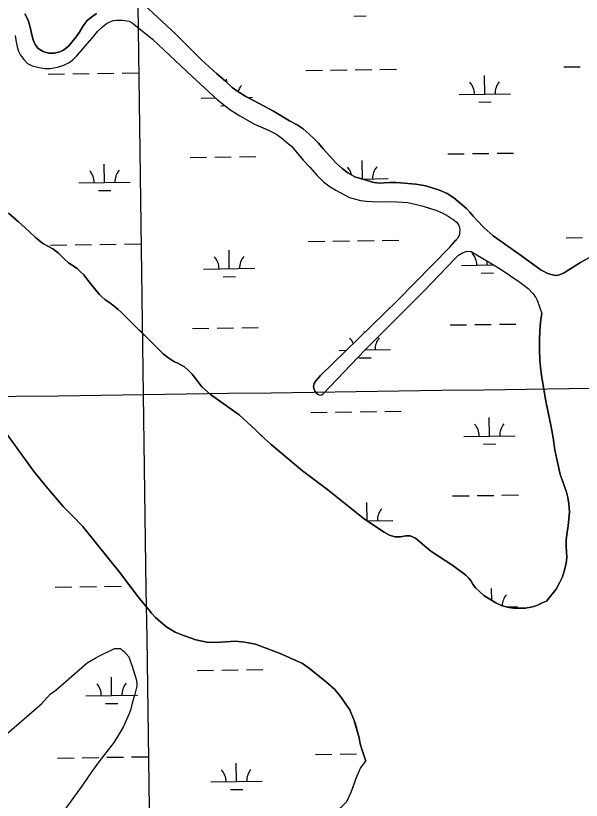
# Model space of a CAD drawing. Extents: x 3767014 to 3805179, y 361544 to 387384.
# Drawn here: x 3794688 to 3795789, y 378625 to 380151 of the extents above; entities that cross this region are included whole.
import ezdxf

# ---------------------------------------------------------------- set-up
doc = ezdxf.new("R2010")
doc.units = 0
for name, color, linetype in [('V-GRID-MAJR', 7, 'Continuous'), ('V-SITE-VEGE', 7, 'Continuous'), ('V-TOPO-SHOR', 7, 'Continuous'), ('V-WETL-SWMP', 7, 'Continuous')]:
    doc.layers.add(name, color=color, linetype=linetype)

msp = doc.modelspace()

# ---------------------------------------------------------------- linework, layer by layer
at = {"layer": 'V-GRID-MAJR'}
for points in [[(3795108.086, 367296.749), (3795022.617, 373354.339), (3794937.112, 379414.531), (3794851.606, 385474.724), (3794851.569, 385477.324)], [(3771088.411, 379085.847), (3773738.277, 379121.596), (3779038.002, 379193.674), (3784337.716, 379266.522), (3789637.419, 379340.141), (3794937.112, 379414.531), (3800236.794, 379489.691), (3802886.631, 379527.561)]]:
    msp.add_spline(points, degree=3, dxfattribs=at)
at = {"layer": 'V-SITE-VEGE'}
for p, q in [((3794849.765, 378905.687), (3794880.286, 378920.306)), ((3794880.286, 378920.306), (3794892.234, 378920.312)), ((3794892.234, 378920.312), (3794894.893, 378917.657)), ((3794894.893, 378917.657), (3794898.874, 378915.005)), ((3794827.204, 378892.399), (3794843.129, 378901.699)), ((3794843.129, 378901.699), (3794849.765, 378905.687)), ((3794898.874, 378915.005), (3794908.172, 378904.39)), ((3794908.172, 378904.39), (3794910.832, 378896.428)), ((3794766.174, 378839.268), (3794827.204, 378892.399)), ((3794910.832, 378896.428), (3794914.82, 378885.811)), ((3794914.82, 378885.811), (3794922.799, 378860.594)), ((3794922.799, 378860.594), (3794924.132, 378852.629)), ((3794755.559, 378831.297), (3794766.174, 378839.268)), ((3794924.134, 378847.321), (3794920.161, 378831.39)), ((3794924.132, 378852.629), (3794924.134, 378847.321)), ((3794738.311, 378812.706), (3794755.559, 378831.297)), ((3794920.161, 378831.39), (3794914.861, 378814.129)), ((3794670.645, 378754.258), (3794738.311, 378812.706)), ((3794914.861, 378814.129), (3794912.212, 378802.181)), ((3794909.56, 378795.541), (3794897.629, 378767.66)), ((3794912.212, 378802.181), (3794909.56, 378795.541)), ((3794897.629, 378767.66), (3794885.693, 378747.741)), ((3794885.693, 378747.741), (3794877.734, 378735.789)), ((3794877.734, 378735.789), (3794865.797, 378719.853)), ((3794865.797, 378719.853), (3794849.88, 378699.933)), ((3794849.88, 378699.933), (3794836.615, 378681.341)), ((3794836.615, 378681.341), (3794818.045, 378654.782)), ((3794818.045, 378654.782), (3794783.559, 378606.976))]:
    msp.add_line(p, q, dxfattribs=at)
at = {"layer": 'V-TOPO-SHOR'}
for points in [[(3794937.063, 380174.089), (3795000.743, 380114.601), (3795050.764, 380065.152), (3795078.866, 380038.882), (3795096.653, 380023.946), (3795109.545, 380012.1), (3795120.373, 380003.861), (3795135.84, 379994.334), (3795152.078, 379986.097), (3795189.712, 379965.504), (3795220.903, 379946.968), (3795235.854, 379938.989), (3795247.712, 379931.264), (3795259.57, 379921.22), (3795269.367, 379912.207), (3795277.877, 379903.452), (3795286.9, 379892.632), (3795299.794, 379877.952), (3795312.17, 379864.816)], [(3794705.67, 380155.149), (3794712.635, 380142.785), (3794716.25, 380129.129), (3794719.606, 380114.443), (3794722.447, 380104.654), (3794726.06, 380095.636), (3794731.732, 380087.907), (3794741.528, 380081.986), (3794752.354, 380078.386), (3794763.692, 380078.648), (3794773.997, 380081.491), (3794781.21, 380084.585), (3794791.772, 380092.839), (3794805.678, 380110.112), (3794812.372, 380119.391), (3794819.837, 380131.507), (3794827.562, 380141.819), (3794835.806, 380148.782), (3794845.593, 380155.485)], [(3794686.881, 380112.622), (3794688.176, 380103.603), (3794691.016, 380090.719), (3794693.341, 380082.734), (3794697.467, 380074.491), (3794704.173, 380065.989), (3794710.878, 380058.778), (3794720.413, 380053.888), (3794733.557, 380050.546), (3794744.639, 380048.747), (3794755.463, 380048.754), (3794769.377, 380051.338), (3794781.743, 380055.469), (3794792.304, 380060.37), (3794800.805, 380067.075), (3794807.5, 380073.52), (3794836.086, 380107.294), (3794847.932, 380121.474), (3794856.945, 380129.981), (3794864.416, 380135.654), (3794870.083, 380138.751), (3794877.812, 380141.847), (3794884.253, 380142.624), (3794895.851, 380142.888), (3794908.993, 380140.576), (3794915.178, 380137.743), (3794954.364, 380106.071), (3795031.453, 380033.189), (3795080.697, 379987.604), (3795104.931, 379969.066), (3795124.264, 379956.706), (3795153.133, 379940.488), (3795168.342, 379933.797), (3795181.746, 379927.878), (3795194.634, 379921.444), (3795206.492, 379913.203), (3795215.513, 379905.736), (3795225.827, 379896.722), (3795236.915, 379883.328), (3795247.486, 379870.709), (3795260.121, 379857.315), (3795274.559, 379841.346), (3795287.193, 379828.469), (3795300.599, 379818.683), (3795311.167, 379812.248), (3795326.633, 379803.753), (3795337.975, 379798.091), (3795359.625, 379792.176)], [(3795312.17, 379864.816), (3795323.514, 379854.001), (3795334.856, 379845.504), (3795348.26, 379838.295), (3795359.344, 379834.436), (3795385.116, 379827.236), (3795396.714, 379825.954), (3795405.731, 379826.216), (3795416.039, 379826.738), (3795428.409, 379826.742), (3795437.426, 379826.232), (3795451.6, 379825.21), (3795467.063, 379823.414), (3795486.65, 379820.334), (3795513.196, 379811.845), (3795528.144, 379805.668), (3795540.776, 379797.171), (3795558.049, 379783.009), (3795566.043, 379775.798), (3795572.488, 379769.101), (3795578.935, 379761.632), (3795585.638, 379753.649), (3795599.818, 379738.453), (3795617.865, 379723.001), (3795672.516, 379684.377), (3795703.709, 379661.718), (3795710.928, 379656.312), (3795724.074, 379650.135), (3795730.518, 379647.819), (3795735.414, 379646.79), (3795738.765, 379646.276), (3795747.01, 379647.571), (3795756.101, 379651.085)], [(3795359.625, 379792.176), (3795371.22, 379790.894), (3795382.044, 379789.87), (3795404.464, 379789.622), (3795419.926, 379790.146), (3795451.621, 379787.846), (3795468.115, 379784.246), (3795481.26, 379780.648), (3795492.857, 379777.303), (3795506.259, 379773.447), (3795518.631, 379767.782), (3795529.715, 379761.605), (3795541.573, 379753.88), (3795546.214, 379749.504), (3795548.792, 379746.669), (3795550.341, 379744.351), (3795551.889, 379739.456), (3795552.407, 379734.304), (3795552.151, 379730.181), (3795552.159, 379727.355), (3795551.131, 379723.74)], [(3794674.329, 379767.61), (3794693.554, 379750.2), (3794714.312, 379731.768), (3794726.873, 379719.734), (3794741.225, 379708.214), (3794750.449, 379703.096), (3794760.443, 379698.234), (3794770.952, 379690.042), (3794781.972, 379679.034), (3794791.198, 379670.84), (3794807.601, 379659.578), (3794814.265, 379652.922), (3794820.671, 379647.546), (3794828.619, 379637.046), (3794846.822, 379614.002), (3794851.434, 379608.882), (3794855.536, 379604.784), (3794861.942, 379599.664), (3794871.681, 379592.754), (3794879.883, 379586.61), (3794887.571, 379579.954), (3794893.979, 379574.066), (3794903.205, 379564.848), (3794953.957, 379514.922), (3794975.229, 379493.928), (3794984.202, 379486.76), (3794991.89, 379481.128), (3794997.526, 379478.058), (3795003.676, 379475.5), (3795008.544, 379473.196), (3795016.488, 379468.334), (3795024.691, 379461.422), (3795031.867, 379454.252), (3795040.839, 379442.218), (3795050.326, 379429.158), (3795067.242, 379414.31), (3795123.109, 379375.146), (3795146.944, 379353.128), (3795155.146, 379345.96), (3795164.375, 379336.742), (3795173.089, 379328.038), (3795185.647, 379317.03), (3795246.645, 379265.828), (3795295.85, 379228.966), (3795366.844, 379172.136), (3795405.283, 379146.54), (3795415.533, 379141.166), (3795426.037, 379137.842), (3795437.309, 379137.59), (3795447.3, 379139.646), (3795456.01, 379139.394), (3795466.26, 379135.046), (3795495.991, 379109.444), (3795538.786, 379081.803), (3795564.158, 379062.859), (3795570.053, 379057.227), (3795574.667, 379051.593), (3795578.257, 379045.446), (3795583.127, 379038.532), (3795591.329, 379030.34), (3795599.532, 379023.428), (3795610.808, 379016.26), (3795622.594, 379009.094), (3795633.612, 379004.235), (3795645.143, 379000.911), (3795656.929, 378999.125), (3795670.249, 378998.619), (3795680.751, 378998.881), (3795694.327, 379001.705)], [(3795274.538, 379416.161), (3795270.156, 379421.056), (3795268.349, 379426.209), (3795267.573, 379430.587), (3795268.859, 379435.742), (3795272.722, 379441.157), (3795281.735, 379451.727), (3795329.896, 379498.911), (3795431.112, 379597.661), (3795533.098, 379701.05), (3795544.944, 379714.456), (3795548.551, 379718.581), (3795551.131, 379723.74)], [(3795274.538, 379416.161), (3795277.643, 379414.353), (3795279.198, 379413.837), (3795280.748, 379413.06), (3795283.595, 379413.839), (3795286.697, 379415.651), (3795367.622, 379501.067), (3795482.421, 379615.475), (3795543.179, 379678.373), (3795550.16, 379685.36), (3795557.66, 379690.28), (3795565.162, 379692.87), (3795571.576, 379693.485), (3795574.679, 379692.709), (3795631.14, 379658.745), (3795669.319, 379633.243), (3795685.623, 379620.576), (3795694.684, 379611.268), (3795700.379, 379602.994), (3795702.97, 379597.821), (3795712.049, 379571.946)], [(3795756.101, 379651.085), (3795761.489, 379655.185), (3795787.878, 379671.244), (3795808.575, 379683.161)], [(3795721.476, 379012.482), (3795740.096, 379035.782), (3795747.594, 379049.762), (3795752.505, 379060.116), (3795756.638, 379073.058), (3795759.476, 379086.257), (3795761.025, 379097.646), (3795760.5, 379108.773), (3795759.718, 379119.383), (3795759.452, 379132.065), (3795761.514, 379146.816), (3795763.576, 379158.979), (3795765.123, 379172.697), (3795766.151, 379186.412), (3795765.106, 379201.94), (3795763.03, 379214.101), (3795760.435, 379224.71), (3795756.29, 379235.579), (3795751.622, 379248.516), (3795748.253, 379259.125), (3795745.398, 379271.286), (3795741.507, 379288.882), (3795737.876, 379306.734), (3795734.239, 379330.024), (3795730.345, 379351.762), (3795724.636, 379379.707), (3795719.446, 379405.065), (3795715.293, 379428.613), (3795711.397, 379451.385), (3795709.577, 379467.947), (3795708.534, 379481.402), (3795707.748, 379501.071), (3795707.478, 379519.704), (3795708.76, 379539.889), (3795710.046, 379554.643), (3795710.818, 379564.735), (3795712.049, 379571.946)], [(3794610.403, 379419.852), (3794723.901, 379264.31), (3794747.529, 379235.679), (3794769.606, 379209.37), (3794780.839, 379196.603), (3794798.655, 379178.421), (3794818.406, 379158.693), (3794890.452, 379068.931), (3794926.477, 379020.952), (3794937.708, 379007.026), (3794947.78, 378995.031), (3794952.814, 378988.842), (3794960.562, 378980.717), (3794970.632, 378971.432), (3794982.635, 378962.148), (3794998.509, 378952.482), (3795014.77, 378945.523), (3795038.775, 378937.021), (3795060.066, 378932.776), (3795077.099, 378932.01)], [(3795694.327, 379001.705), (3795702.523, 379004.015), (3795711.487, 379008.376), (3795721.476, 379012.482)], [(3795077.099, 378932.01), (3795096.838, 378933.181), (3795116.191, 378934.355), (3795133.609, 378932.817), (3795154.903, 378928.569), (3795168.839, 378923.933), (3795203.297, 378910.79), (3795246.272, 378891.074), (3795259.826, 378881.793), (3795280.349, 378865.546), (3795293.128, 378854.716), (3795309.393, 378840.403), (3795320.24, 378826.861), (3795338.446, 378800.938), (3795340.771, 378795.908), (3795346.198, 378782.362), (3795349.301, 378773.075), (3795353.567, 378757.981), (3795356.669, 378746.758), (3795358.611, 378735.146), (3795362.101, 378724.697), (3795365.591, 378713.087), (3795369.467, 378701.477)], [(3795069.982, 378418.191), (3795083.999, 378427.938), (3795089.448, 378430.666), (3795118.651, 378447.041), (3795132.667, 378457.175), (3795146.293, 378468.869), (3795163.42, 378485.626), (3795177.046, 378499.263), (3795191.838, 378512.905), (3795211.692, 378531.611), (3795225.706, 378544.473), (3795245.948, 378563.568), (3795262.3, 378576.041), (3795279.429, 378586.955), (3795295.784, 378595.923), (3795305.519, 378600.602), (3795321.481, 378611.905), (3795332.769, 378622.428), (3795341.328, 378640.739), (3795346.771, 378656.712), (3795350.661, 378668.397), (3795359.217, 378687.876), (3795369.467, 378701.477)]]:
    msp.add_lwpolyline(points, dxfattribs=at)
at = {"layer": 'V-WETL-SWMP'}
for p, q in [((3795346.57, 380150.831), (3795370.567, 380151.164)), ((3795253.188, 380044.883), (3795285.185, 380045.328)), ((3795301.184, 380045.55), (3795333.18, 380045.995)), ((3795349.179, 380046.217), (3795381.176, 380046.661)), ((3795397.174, 380046.884), (3795429.171, 380047.328)), ((3795755.048, 380051.855), (3795787.045, 380052.299)), ((3794751.329, 380037.912), (3794783.325, 380038.356)), ((3794799.324, 380038.579), (3794831.321, 380039.023)), ((3794847.319, 380039.245), (3794879.316, 380039.69)), ((3794895.315, 380039.912), (3794927.312, 380040.357)), ((3795601.175, 379998.971), (3795600.675, 380034.967)), ((3795098.901, 380021.882), (3795098.816, 380027.996)), ((3795551.18, 379998.276), (3795651.171, 379999.665)), ((3795049.321, 379991.305), (3795076.296, 379991.679)), ((3795139.348, 379992.555), (3795149.311, 379992.694)), ((3795087.531, 379976.403), (3795095.201, 379976.509)), ((3795589.391, 379983.374), (3795613.389, 379983.708)), ((3795123.509, 379876.892), (3795155.506, 379877.336)), ((3795529.378, 379882.53), (3795561.375, 379882.974)), ((3795577.373, 379883.197), (3795609.37, 379883.641)), ((3795625.369, 379883.863), (3795657.366, 379884.308)), ((3794861.115, 379826.813), (3794860.615, 379862.809)), ((3795027.518, 379875.559), (3795059.515, 379876.003)), ((3795075.514, 379876.225), (3795107.511, 379876.67)), ((3795362.975, 379833.784), (3795362.475, 379869.781)), ((3795361.739, 379833.767), (3795412.97, 379834.478)), ((3794811.12, 379826.118), (3794911.11, 379827.507)), ((3794849.331, 379811.216), (3794873.328, 379811.55)), ((3795257.809, 379712.241), (3795289.806, 379712.685)), ((3795305.804, 379712.907), (3795337.801, 379713.352)), ((3795353.8, 379713.574), (3795385.797, 379714.018)), ((3795401.795, 379714.241), (3795433.792, 379714.685)), ((3795759.669, 379719.212), (3795791.665, 379719.656)), ((3794755.949, 379705.269), (3794787.946, 379705.714)), ((3794803.945, 379705.936), (3794835.942, 379706.38)), ((3794851.94, 379706.603), (3794883.937, 379707.047)), ((3794899.936, 379707.269), (3794931.932, 379707.714)), ((3795103.937, 379659.356), (3795103.437, 379695.353)), ((3795555.801, 379665.633), (3795618.246, 379666.501)), ((3795605.796, 379666.328), (3795605.689, 379674.055)), ((3795053.942, 379658.662), (3795153.932, 379660.051)), ((3795594.012, 379650.731), (3795618.009, 379651.065)), ((3795092.152, 379643.76), (3795116.15, 379644.093)), ((3795032.139, 379542.916), (3795064.136, 379543.36)), ((3795080.134, 379543.582), (3795112.131, 379544.027)), ((3795128.13, 379544.249), (3795160.127, 379544.694)), ((3795533.999, 379549.887), (3795565.996, 379550.332)), ((3795581.994, 379550.554), (3795613.991, 379550.998)), ((3795629.989, 379551.221), (3795661.986, 379551.665)), ((3795367.122, 379535.23), (3795367.096, 379537.138)), ((3795317.601, 379500.447), (3795331.671, 379500.642)), ((3795367.699, 379501.143), (3795417.591, 379501.836)), ((3795355.811, 379485.545), (3795379.809, 379485.878)), ((3794723.901, 379264.31), (3794610.402, 379419.851)), ((3795262.43, 379379.598), (3795294.427, 379380.042)), ((3795310.425, 379380.264), (3795342.422, 379380.709)), ((3795358.421, 379380.931), (3795390.417, 379381.376)), ((3795406.416, 379381.598), (3795438.413, 379382.042)), ((3795610.417, 379333.685), (3795609.917, 379369.681)), ((3795560.422, 379332.99), (3795660.412, 379334.379)), ((3795598.633, 379318.088), (3795622.63, 379318.422)), ((3794747.529, 379235.68), (3794723.901, 379264.31)), ((3794769.607, 379209.371), (3794747.529, 379235.68)), ((3794780.839, 379196.604), (3794769.607, 379209.371)), ((3795538.62, 379217.244), (3795570.616, 379217.689)), ((3795586.615, 379217.911), (3795618.612, 379218.355)), ((3795634.61, 379218.578), (3795666.607, 379219.022)), ((3794798.654, 379178.421), (3794780.839, 379196.604)), ((3795372.216, 379168.557), (3795371.716, 379204.495)), ((3794818.406, 379158.692), (3794798.654, 379178.421)), ((3795372.303, 379168.499), (3795422.212, 379169.193)), ((3794890.452, 379068.931), (3794818.406, 379158.692)), ((3794926.476, 379020.953), (3794890.452, 379068.931)), ((3794765.19, 379039.984), (3794797.187, 379040.428)), ((3794813.186, 379040.651), (3794845.182, 379041.095)), ((3794861.181, 379041.317), (3794893.178, 379041.762)), ((3794909.176, 379041.984), (3794910.67, 379042.005)), ((3795614.861, 379013.797), (3795614.538, 379037.038)), ((3794937.709, 379007.025), (3794926.476, 379020.953)), ((3794947.78, 378995.031), (3794937.709, 379007.025)), ((3794952.815, 378988.841), (3794947.78, 378995.031)), ((3795643.323, 379001.435), (3795665.033, 379001.736)), ((3794960.561, 378980.717), (3794952.815, 378988.841)), ((3794970.631, 378971.432), (3794960.561, 378980.717)), ((3794982.635, 378962.149), (3794970.631, 378971.432)), ((3794998.51, 378952.481), (3794982.635, 378962.149)), ((3795014.771, 378945.523), (3794998.51, 378952.481)), ((3795038.775, 378937.021), (3795014.771, 378945.523)), ((3795060.066, 378932.775), (3795038.775, 378937.021)), ((3795077.098, 378932.01), (3795060.066, 378932.775)), ((3795116.191, 378934.354), (3795077.098, 378932.01)), ((3795133.61, 378932.816), (3795116.191, 378934.354)), ((3795154.902, 378928.57), (3795133.61, 378932.816)), ((3795168.839, 378923.933), (3795154.902, 378928.57)), ((3795203.296, 378910.791), (3795168.839, 378923.933)), ((3795246.272, 378891.075), (3795203.296, 378910.791)), ((3795259.825, 378881.792), (3795246.272, 378891.075)), ((3795041.38, 378877.631), (3795073.377, 378878.075)), ((3795089.375, 378878.297), (3795121.372, 378878.742)), ((3795137.371, 378878.964), (3795169.368, 378879.409)), ((3795280.349, 378865.547), (3795259.825, 378881.792)), ((3794874.977, 378828.885), (3794874.477, 378864.881)), ((3795293.128, 378854.716), (3795280.349, 378865.547)), ((3795309.393, 378840.403), (3795293.128, 378854.716)), ((3795320.239, 378826.861), (3795309.393, 378840.403)), ((3794824.982, 378828.19), (3794924.972, 378829.579)), ((3795338.446, 378800.938), (3795320.239, 378826.861)), ((3794863.193, 378813.288), (3794887.19, 378813.622)), ((3795340.771, 378795.907), (3795338.446, 378800.938)), ((3795346.198, 378782.362), (3795340.771, 378795.907)), ((3795349.3, 378773.074), (3795346.198, 378782.362)), ((3795356.669, 378746.757), (3795349.3, 378773.074)), ((3795358.61, 378735.146), (3795356.669, 378746.757)), ((3795362.1, 378724.697), (3795358.61, 378735.146)), ((3795365.59, 378713.087), (3795362.1, 378724.697)), ((3794769.811, 378707.341), (3794801.808, 378707.786)), ((3794817.807, 378708.008), (3794849.803, 378708.452)), ((3794865.802, 378708.675), (3794897.799, 378709.119)), ((3794913.797, 378709.341), (3794945.794, 378709.786)), ((3795271.671, 378714.313), (3795303.668, 378714.757)), ((3795319.666, 378714.979), (3795351.663, 378715.424)), ((3795369.467, 378701.477), (3795365.59, 378713.087)), ((3795117.798, 378661.428), (3795117.298, 378697.425)), ((3795350.661, 378668.397), (3795359.218, 378687.876)), ((3795359.218, 378687.876), (3795369.467, 378701.477)), ((3795067.803, 378660.734), (3795167.794, 378662.123)), ((3795341.328, 378640.739), (3795350.661, 378668.397)), ((3795106.014, 378645.832), (3795130.012, 378646.165)), ((3795332.77, 378622.428), (3795341.328, 378640.739))]:
    msp.add_line(p, q, dxfattribs=at)
for points in [[(3795808.574, 379683.16), (3795787.877, 379671.244), (3795761.49, 379655.185), (3795756.102, 379651.085), (3795747.01, 379647.57), (3795738.764, 379646.277), (3795735.414, 379646.791), (3795730.517, 379647.819), (3795724.074, 379650.134), (3795710.929, 379656.312), (3795703.71, 379661.719), (3795672.517, 379684.378), (3795617.866, 379723.001), (3795599.819, 379738.452), (3795585.638, 379753.648), (3795578.934, 379761.632), (3795572.488, 379769.102), (3795566.042, 379775.798), (3795558.049, 379783.009), (3795540.776, 379797.172), (3795528.145, 379805.669), (3795513.196, 379811.845), (3795486.649, 379820.334), (3795467.063, 379823.415), (3795451.601, 379825.21), (3795437.427, 379826.233), (3795428.408, 379826.743), (3795416.039, 379826.737), (3795405.732, 379826.215), (3795396.713, 379825.953), (3795385.116, 379827.235), (3795359.344, 379834.436), (3795348.261, 379838.295), (3795334.857, 379845.503), (3795323.514, 379854), (3795312.17, 379864.817), (3795299.794, 379877.952), (3795286.901, 379892.633), (3795277.876, 379903.451), (3795269.367, 379912.207), (3795259.57, 379921.221), (3795247.711, 379931.264), (3795235.853, 379938.988), (3795220.903, 379946.968), (3795189.712, 379965.504), (3795152.078, 379986.098), (3795135.839, 379994.335), (3795120.373, 380003.861), (3795109.545, 380012.101), (3795096.654, 380023.947), (3795078.866, 380038.883), (3795050.763, 380065.152), (3795000.744, 380114.6), (3794937.062, 380174.09)], [(3794835.805, 380148.781), (3794827.563, 380141.818), (3794819.838, 380131.507), (3794812.372, 380119.391), (3794805.677, 380110.111), (3794791.772, 380092.838), (3794781.211, 380084.586), (3794773.998, 380081.49), (3794763.692, 380078.649), (3794752.354, 380078.385), (3794741.529, 380081.987), (3794731.733, 380087.908), (3794726.06, 380095.636), (3794722.447, 380104.653), (3794719.607, 380114.443), (3794716.249, 380129.13), (3794712.634, 380142.785), (3794705.67, 380155.15)], [(3794845.594, 380155.486), (3794835.805, 380148.781)], [(3794686.882, 380112.622), (3794688.175, 380103.603), (3794691.017, 380090.72), (3794693.341, 380082.733), (3794697.468, 380074.49), (3794704.173, 380065.99), (3794710.877, 380058.778), (3794720.414, 380053.888), (3794733.558, 380050.545), (3794744.639, 380048.747), (3794755.462, 380048.753), (3794769.376, 380051.338), (3794781.743, 380055.468), (3794792.305, 380060.37), (3794800.805, 380067.074), (3794807.501, 380073.52), (3794836.086, 380107.293), (3794847.932, 380121.473), (3794856.946, 380129.981), (3794864.416, 380135.655), (3794870.083, 380138.75), (3794877.812, 380141.847), (3794884.254, 380142.623), (3794895.85, 380142.887), (3794908.993, 380140.576), (3794915.179, 380137.744), (3794954.365, 380106.071), (3795031.454, 380033.188), (3795080.698, 379987.605), (3795104.931, 379969.065), (3795124.264, 379956.707), (3795153.134, 379940.488), (3795181.745, 379927.878), (3795194.633, 379921.443), (3795206.491, 379913.203), (3795215.514, 379905.735), (3795225.827, 379896.722), (3795247.487, 379870.708), (3795260.121, 379857.315), (3795274.56, 379841.346), (3795287.194, 379828.469), (3795300.599, 379818.684), (3795311.168, 379812.248), (3795326.634, 379803.753), (3795337.976, 379798.09), (3795359.625, 379792.175), (3795371.221, 379790.893), (3795382.045, 379789.869), (3795404.464, 379789.623), (3795419.925, 379790.147), (3795451.621, 379787.846), (3795468.115, 379784.247), (3795481.26, 379780.647), (3795506.259, 379773.446), (3795518.631, 379767.783), (3795529.715, 379761.605), (3795541.573, 379753.881), (3795546.214, 379749.503), (3795548.793, 379746.67), (3795550.34, 379744.352), (3795551.889, 379739.456), (3795552.407, 379734.303), (3795552.152, 379730.18), (3795552.159, 379727.354), (3795551.132, 379723.739), (3795548.551, 379718.582), (3795533.099, 379701.05), (3795431.112, 379597.661), (3795329.896, 379498.91), (3795281.735, 379451.727), (3795272.722, 379441.156), (3795268.859, 379435.743), (3795267.574, 379430.588), (3795268.349, 379426.208), (3795270.156, 379421.055), (3795274.539, 379416.162), (3795277.644, 379414.353), (3795279.197, 379413.836), (3795280.749, 379413.061), (3795283.595, 379413.839), (3795286.698, 379415.651), (3795367.623, 379501.067), (3795482.421, 379615.475), (3795543.179, 379678.372), (3795550.16, 379685.361)], [(3794851.435, 379608.881), (3794846.821, 379614.002), (3794828.619, 379637.047), (3794820.672, 379647.546), (3794814.265, 379652.922), (3794807.601, 379659.579), (3794791.199, 379670.841), (3794781.972, 379679.034), (3794770.951, 379690.043), (3794760.443, 379698.235), (3794750.45, 379703.097), (3794741.225, 379708.215), (3794726.872, 379719.735), (3794714.313, 379731.768), (3794693.553, 379750.201), (3794674.33, 379767.61)], [(3795550.16, 379685.361), (3795557.66, 379690.28), (3795565.161, 379692.871), (3795571.576, 379693.484), (3795574.68, 379692.709), (3795631.14, 379658.744), (3795669.319, 379633.243), (3795685.624, 379620.576), (3795694.684, 379611.268), (3795700.38, 379602.993), (3795702.969, 379597.82), (3795712.049, 379571.947), (3795710.817, 379564.735), (3795710.046, 379554.642), (3795708.76, 379539.89), (3795707.478, 379519.703), (3795707.747, 379501.071), (3795708.534, 379481.403), (3795709.577, 379467.946), (3795711.398, 379451.385), (3795715.292, 379428.613), (3795719.446, 379405.066), (3795730.345, 379351.761), (3795734.239, 379330.025), (3795737.875, 379306.735), (3795741.508, 379288.881), (3795745.399, 379271.285), (3795748.253, 379259.124), (3795751.623, 379248.515), (3795756.289, 379235.578), (3795760.435, 379224.711), (3795763.029, 379214.102), (3795765.106, 379201.94), (3795766.15, 379186.413), (3795765.122, 379172.697), (3795763.577, 379158.98), (3795761.514, 379146.816), (3795759.452, 379132.064), (3795759.718, 379119.383), (3795760.5, 379108.773), (3795761.024, 379097.645), (3795759.477, 379086.258), (3795756.638, 379073.058), (3795752.504, 379060.116), (3795747.593, 379049.761), (3795740.096, 379035.783), (3795721.476, 379012.481), (3795711.488, 379008.376), (3795702.524, 379004.016), (3795694.328, 379001.706), (3795680.752, 378998.881), (3795670.249, 378998.619), (3795656.928, 378999.124), (3795645.143, 379000.91), (3795633.613, 379004.234), (3795622.595, 379009.095), (3795610.807, 379016.261), (3795599.532, 379023.428), (3795591.33, 379030.34), (3795583.128, 379038.533), (3795578.257, 379045.447), (3795574.667, 379051.593), (3795570.053, 379057.227), (3795564.158, 379062.859), (3795538.786, 379081.802), (3795495.99, 379109.445), (3795466.259, 379135.046), (3795456.01, 379139.395), (3795447.3, 379139.646), (3795437.31, 379137.591), (3795426.038, 379137.841), (3795415.533, 379141.166), (3795405.283, 379146.539), (3795366.843, 379172.135), (3795295.851, 379228.966), (3795246.645, 379265.828), (3795185.648, 379317.029), (3795173.089, 379328.037), (3795155.147, 379345.96), (3795146.945, 379353.128), (3795123.109, 379375.146), (3795067.241, 379414.309), (3795050.325, 379429.158), (3795040.84, 379442.217), (3795031.867, 379454.252), (3795024.69, 379461.421), (3795016.489, 379468.333), (3795008.545, 379473.196), (3795003.676, 379475.499), (3794997.526, 379478.057), (3794991.889, 379481.128), (3794984.201, 379486.76), (3794975.23, 379493.928), (3794903.206, 379564.848), (3794893.979, 379574.065), (3794887.571, 379579.953), (3794879.882, 379586.61), (3794871.681, 379592.753), (3794861.943, 379599.664), (3794855.536, 379604.784), (3794851.435, 379608.881)]]:
    msp.add_lwpolyline(points, dxfattribs=at)
for centre, start, end in [((3795154.547, 379993.241), 140.024034, 162.961696), ((3795545.931, 379998.678), 0.024037, 41.567696), ((3795656.406, 380000.213), 140.024034, 181.567693), ((3794805.871, 379826.52), 0.024037, 41.567696), ((3794916.346, 379828.055), 140.024034, 181.567693), ((3795307.731, 379833.491), 13.386189, 41.567696), ((3795418.206, 379835.026), 140.024034, 181.567693), ((3795048.692, 379659.064), 0.024037, 41.567696), ((3795159.168, 379660.598), 140.024034, 181.567693), ((3795550.552, 379666.035), 0.024037, 41.567696), ((3795312.352, 379500.849), 21.527226, 41.567696), ((3795422.827, 379502.383), 140.024034, 181.567693), ((3795555.173, 379333.392), 0.024037, 41.567696), ((3795665.648, 379334.927), 140.024034, 181.567693), ((3795316.972, 379168.206), 37.556804, 41.567696), ((3795427.448, 379169.74), 140.024034, 181.567693), ((3795670.269, 379002.284), 140.024034, 177.505357), ((3794819.733, 378828.592), 0.024037, 41.567696), ((3794930.208, 378830.127), 140.024034, 181.567693), ((3795062.554, 378661.136), 0.024037, 41.567696), ((3795173.029, 378662.67), 140.024034, 181.567693)]:
    msp.add_arc(centre, 35.246, start, end, dxfattribs=at)

doc.saveas('drawing.dxf')
